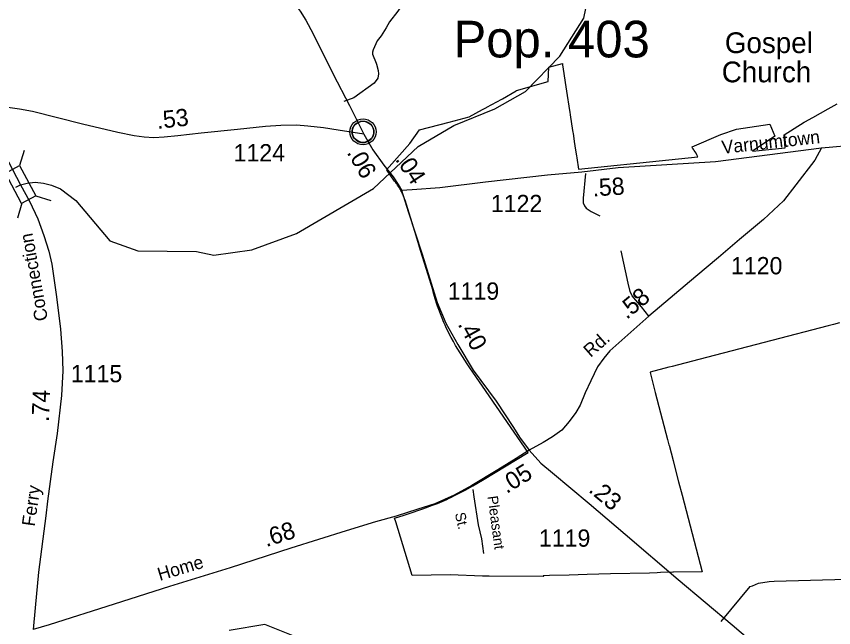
# Model space of a CAD drawing. Extents: x 2104537 to 2336408, y 34176 to 229611.
# Drawn here: x 2224131 to 2230039, y 67166 to 71587 of the extents above; entities that cross this region are included whole.
import ezdxf

# ---------------------------------------------------------------- set-up
doc = ezdxf.new("R2010")
doc.units = 0
for name, color, linetype in [('Exist Boundary Political City Limit New', 7, 'Continuous'), ('Exist Civil Demographics City Label', 7, 'Continuous'), ('Exist Civil Demographics Community CELL', 7, 'Continuous'), ('Exist Cultural Church Label', 7, 'Continuous'), ('Exist Hydrographic Misc Water Feature', 7, 'Continuous'), ('Exist Road Non-System Type 51', 7, 'Continuous'), ('Exist Road Non-System Type 51 Label', 7, 'Continuous'), ('Exist Road Secondary Mileage Hundredths English Label', 7, 'Continuous'), ('Exist Road Secondary Structure Standard Bridge CELL', 7, 'Continuous'), ('Exist Road Secondary Type 51 Attributed', 7, 'Continuous'), ('Exist Road Secondary Type 51 Label', 7, 'Continuous'), ('Exist Road Secondary Type 51 Number Label', 7, 'Continuous'), ('Map Preparation Boundary City Limit Buffer Line', 7, 'Continuous')]:
    doc.layers.add(name, color=color, linetype=linetype)

msp = doc.modelspace()

# ---------------------------------------------------------------- linework, layer by layer
at = {"layer": 'Exist Boundary Political City Limit New'}
for points in [[(2227156.2, 69550.7), (2227153.5, 69560.1), (2227147, 69583.9), (2227141, 69607.9), (2227095.2, 69756.1), (2227052.8, 69893.6), (2227020, 70000), (2226940.8, 70258), (2226938, 70266.1), (2226935.2, 70273.2), (2226932.8, 70280.2), (2226930, 70287.1), (2226927, 70294), (2226924, 70300.8), (2226920.8, 70307.6), (2226917.5, 70314.3), (2226914.2, 70321), (2226910.8, 70327.6), (2226907, 70334.1), (2226903.2, 70340.6), (2226899.5, 70347), (2226895.5, 70353.4), (2226891.5, 70359.7), (2226887.2, 70365.9), (2226883, 70372), (2226878.5, 70378.1), (2226874, 70384), (2226869.5, 70389.9), (2226864.8, 70395.7), (2226810.8, 70471.3), (2226807.2, 70475.7), (2226827, 70497.9), (2226976, 70666.6), (2227046, 70766.1), (2227258.5, 70821.9), (2227403.8, 70860), (2227500, 70912.6), (2227529.8, 70928.7), (2227531.5, 70929.6), (2227639.5, 70987.6), (2227644, 70990.1), (2227744, 71049.2), (2227746.2, 71050.6), (2227975.2, 71115.2), (2227980.5, 71218.7), (2228078.2, 71244.7), (2228079.8, 71234.2), (2228081.8, 71221.8), (2228099, 71107.5), (2228108.2, 71046.2), (2228129.8, 70904.8), (2228131.5, 70893.8), (2228134.2, 70875.4), (2228151.5, 70760.7), (2228153.2, 70749.8), (2228154.8, 70739.4), (2228166.2, 70664.1), (2228168, 70653.2), (2228168.5, 70649), (2228179.2, 70578.8), (2228181.5, 70563.8), (2228193.8, 70482.6), (2228846.2, 70549.5), (2229057, 70570.9), (2229050.8, 70584.3), (2229043.8, 70596.5), (2229037.5, 70606.9), (2229031.2, 70615.7), (2229027.2, 70621.1), (2229022.8, 70628.4), (2229019.5, 70634.1), (2229015.2, 70642.2), (2229224.2, 70733.2), (2229336.2, 70771.1), (2229578, 70807.9), (2229613.8, 70719.4), (2229452.5, 70611.2), (2229689.2, 70635.3), (2229680, 70730.6), (2229825.5, 70820.6), (2229829.2, 70822.9), (2229888.5, 70856.3), (2230000, 70918.3), (2230064, 70953.3)], [(2230081, 69370.2), (2230037.5, 69359), (2230000, 69349.3), (2229592.5, 69243), (2229063.5, 69105), (2228870.2, 69054.6), (2228849, 69049), (2228847.5, 69048.6), (2228711.2, 69013.1), (2228711.5, 69011.8), (2228749.5, 68865.7), (2228838, 68527.3), (2228848.2, 68488.3), (2228848.5, 68486.4), (2228878, 68373.5), (2228878.2, 68372.7), (2228918.2, 68219.2), (2228943.2, 68124.2), (2229001, 67902.9), (2229088, 67568.9), (2228880.2, 67566.3), (2228877, 67566.2), (2228788.2, 67563.6), (2228761.8, 67562.2), (2228707.5, 67560.8), (2228426, 67553.7), (2228258, 67549.5), (2228128, 67546.2), (2227985.8, 67542.6), (2227940.2, 67541.5), (2227940.5, 67534.4), (2227548.2, 67538.8), (2227500, 67538.4), (2227267.5, 67546.4), (2226993, 67543.5), (2226925, 67763.9), (2226873.8, 67930.3), (2226865.5, 67956.6), (2226935.5, 67980), (2226971.5, 67992), (2227069.2, 68025.3), (2227139.2, 68050.9), (2227174.5, 68063.8), (2227192, 68070.7), (2227209.2, 68078), (2227226.5, 68085.6), (2227243.8, 68093.4), (2227260.8, 68101.6), (2227277.5, 68110), (2227294.2, 68118.8), (2227375.5, 68160.7), (2227430.5, 68190.5), (2227500, 68232), (2227829.5, 68431.7), (2227500, 68911.9), (2227410, 69043.5), (2227389.2, 69073.4), (2227371.8, 69099.6), (2227354.8, 69126.1), (2227338.2, 69153), (2227322, 69180), (2227306.5, 69207.4), (2227291.2, 69235), (2227275, 69264), (2227263.2, 69285.7), (2227252, 69307.6), (2227241, 69329.7), (2227230.5, 69352.1), (2227221.5, 69371.7), (2227183.8, 69466.2), (2227175.5, 69489.5), (2227156.2, 69550.7)]]:
    msp.add_lwpolyline(points, dxfattribs=at)
at = {"layer": 'Exist Civil Demographics Community CELL'}
msp.add_lwpolyline([(2226559.3, 70763.8), (2226560.3, 70769.4), (2226562, 70776), (2226565, 70783.2), (2226567.9, 70788.9), (2226571.2, 70794.6), (2226575, 70799.8), (2226578.9, 70804.1), (2226583.5, 70808.7), (2226589.1, 70813.3), (2226594.5, 70817), (2226599.4, 70819.8), (2226604.4, 70822.3), (2226609.9, 70824.6), (2226615.5, 70826.4), (2226619.8, 70827.6), (2226624.7, 70828.3), (2226628.8, 70829), (2226635.2, 70829.3), (2226639.6, 70829.2), (2226645.3, 70828.9), (2226650.2, 70828.2), (2226655.1, 70827.2), (2226660.1, 70825.8), (2226665.3, 70823.9), (2226671.9, 70820.9), (2226678.2, 70817.4), (2226683.2, 70813.9), (2226688.4, 70809.9), (2226691.7, 70806.7), (2226695.8, 70802.4), (2226699.7, 70797.7), (2226702.8, 70793.1), (2226705.9, 70788.1), (2226708.4, 70782.9), (2226710.4, 70777.9), (2226712, 70772.9), (2226713.2, 70768.3), (2226714.3, 70762.2), (2226715, 70757.5), (2226715.2, 70751.5), (2226715, 70745.8), (2226714.5, 70740.1), (2226713.5, 70734.6), (2226711.9, 70728.4), (2226710, 70722.6), (2226707.7, 70717.5), (2226704.6, 70711.5), (2226701.3, 70706.2), (2226697.8, 70701.5), (2226693.6, 70696.8), (2226688.3, 70691.8), (2226683.3, 70687.7), (2226678.3, 70684.2), (2226674, 70681.7), (2226667.1, 70678.5), (2226660, 70675.8), (2226654, 70674.3), (2226647.4, 70673), (2226643, 70672.5), (2226638.5, 70672.3), (2226632.9, 70672.3), (2226628.7, 70672.7), (2226623, 70673.4), (2226617.1, 70674.7), (2226612.5, 70676), (2226607.3, 70677.9), (2226602.8, 70679.9), (2226598.8, 70682.1), (2226592, 70686.2), (2226586.5, 70690.5), (2226581.5, 70695), (2226577.1, 70699.8), (2226573.9, 70703.8), (2226570.9, 70708), (2226566.8, 70715.1), (2226565.1, 70718.6), (2226563.4, 70722.6), (2226560.8, 70730.8), (2226559.3, 70737.9), (2226558.6, 70743), (2226558.2, 70749.4), (2226558.2, 70754), (2226558.7, 70760.5)], close=True, dxfattribs=at)
msp.add_lwpolyline([(2226559.3, 70763.8), (2226560.3, 70769.4), (2226562, 70776), (2226565, 70783.2), (2226567.9, 70788.9), (2226571.2, 70794.6), (2226575, 70799.8), (2226578.9, 70804.1), (2226583.5, 70808.7), (2226589.1, 70813.3), (2226594.5, 70817), (2226599.4, 70819.8), (2226604.4, 70822.3), (2226609.9, 70824.6), (2226615.5, 70826.4), (2226619.8, 70827.6), (2226624.7, 70828.3), (2226628.8, 70829), (2226635.2, 70829.3), (2226639.6, 70829.2), (2226645.3, 70828.9), (2226650.2, 70828.2), (2226655.1, 70827.2), (2226660.1, 70825.8), (2226665.3, 70823.9), (2226671.9, 70820.9), (2226678.2, 70817.4), (2226683.2, 70813.9), (2226688.4, 70809.9), (2226691.7, 70806.7), (2226695.8, 70802.4), (2226699.7, 70797.7), (2226702.8, 70793.1), (2226705.9, 70788.1), (2226708.4, 70782.9), (2226710.4, 70777.9), (2226712, 70772.9), (2226713.2, 70768.3), (2226714.3, 70762.2), (2226715, 70757.5), (2226715.2, 70751.5), (2226715, 70745.8), (2226714.5, 70740.1), (2226713.5, 70734.6), (2226711.9, 70728.4), (2226710, 70722.6), (2226707.7, 70717.5), (2226704.6, 70711.5), (2226701.3, 70706.2), (2226697.8, 70701.5), (2226693.6, 70696.8), (2226688.3, 70691.8), (2226683.3, 70687.7), (2226678.3, 70684.2), (2226674, 70681.7), (2226667.1, 70678.5), (2226660, 70675.8), (2226654, 70674.3), (2226647.4, 70673), (2226643, 70672.5), (2226638.5, 70672.3), (2226632.9, 70672.3), (2226628.7, 70672.7), (2226623, 70673.4), (2226617.1, 70674.7), (2226612.5, 70676), (2226607.3, 70677.9), (2226602.8, 70679.9), (2226598.8, 70682.1), (2226592, 70686.2), (2226586.5, 70690.5), (2226581.5, 70695), (2226577.1, 70699.8), (2226573.9, 70703.8), (2226570.9, 70708), (2226566.8, 70715.1), (2226565.1, 70718.6), (2226563.4, 70722.6), (2226560.8, 70730.8), (2226559.3, 70737.9), (2226558.6, 70743), (2226558.2, 70749.4), (2226558.2, 70754), (2226558.7, 70760.5)], close=True, dxfattribs=at)
for centre, radius in [((2226636.9, 70751.4), 94.3), ((2226636.9, 70751.4), 94.3), ((2226636.6, 70751.7), 76.7), ((2226636.6, 70751.7), 76.7)]:
    msp.add_circle(centre, radius, dxfattribs=at)
at = {"layer": 'Exist Hydrographic Misc Water Feature'}
for points in [[(2227589.3, 70917), (2227812.4, 71043.3), (2228059.2, 71297.7), (2228232.3, 71573.3), (2228296.3, 71880.4), (2228311.2, 72139.3), (2228392.2, 72475.7), (2228438.4, 72881.5), (2228568.4, 73282.6), (2228715.2, 73650.4), (2228872.3, 73854.1), (2228879.2, 73952.4), (2228961.3, 74111.5), (2229085.3, 74286.3), (2229251.2, 74398), (2229708.3, 74566.3), (2229807.3, 74643.1)], [(2224128.1, 70351.7), (2224162.5, 70369.4), (2224209.1, 70380.6), (2224268.1, 70386.4), (2224327.1, 70380.6), (2224386.1, 70365.6), (2224449.7, 70340.1), (2224561.9, 70255.6), (2224808.1, 69962.8), (2225008.3, 69890), (2225433.3, 69885.1), (2225558.2, 69859.8), (2225833.2, 69897.1), (2226157.2, 70015.5), (2226713.3, 70342.7), (2227036.2, 70644.9), (2227293.4, 70797.4), (2227589.3, 70917)], [(2226252.3, 67057.9), (2225927.3, 67188.8), (2225669.4, 67144.6)]]:
    msp.add_lwpolyline(points, dxfattribs=at)
at = {"layer": 'Exist Road Non-System Type 51'}
msp.add_line((2227430.9, 68165), (2227438.9, 68111.4), dxfattribs=at)
for points in [[(2227329.7, 71976.4), (2227105.2, 71938.4), (2227031.7, 71920.5), (2227019.8, 71912.5), (2226993.9, 71879.9), (2226987.1, 71867.2), (2226966.7, 71811.8), (2226939.9, 71714.6), (2226922, 71675.5), (2226889.6, 71624.7), (2226827.7, 71546.8), (2226803.6, 71504.6), (2226767.7, 71446.6), (2226739.8, 71410.7), (2226709.6, 71344.7), (2226705.7, 71328.7), (2226705.8, 71312.9), (2226731.7, 71248.8), (2226733.9, 71240.4)], [(2226733.9, 71240.4), (2226745.8, 71194.1), (2226749.6, 71170.7), (2226743.8, 71140.6), (2226717.8, 71104.7), (2226569.8, 70997), (2226499.4, 70971.1)], [(2228244.2, 70451.3), (2228227.6, 70271.2), (2228228, 70239.1), (2228238, 70215.3), (2228250.1, 70199.3), (2228286.4, 70175.6), (2228348.5, 70144.2)], [(2228702.3, 69419.3), (2228649.8, 69486.9), (2228581.1, 69566.3), (2228568.9, 69596.1), (2228552.4, 69658.1), (2228502.7, 69891.6)], [(2227438.9, 68111.4), (2227469.2, 67908.7), (2227492.8, 67806.9), (2227506.9, 67700.9)], [(2229226.3, 67209.9), (2229434.3, 67463.7), (2229452.1, 67467.7), (2229496, 67486.2), (2229571.7, 67498.8), (2229609.8, 67501), (2230133.4, 67517.2), (2230205.5, 67528), (2230449, 67585.9), (2230724.6, 67620), (2230780.4, 67624.5), (2230872.4, 67645.4), (2230894.2, 67653.5), (2230971.7, 67708.1), (2231104.9, 67811.2), (2231170.6, 67867.6), (2231309.2, 68010.6), (2231325, 68034.9), (2231360.7, 68079.2), (2231388.4, 68123.3), (2231394.2, 68131.3)]]:
    msp.add_lwpolyline(points, dxfattribs=at)
at = {"layer": 'Exist Road Secondary Structure Standard Bridge CELL'}
for p, q in [((2224187.4, 70616), (2224154.6, 70507.6)), ((2224271.2, 70288.9), (2224379.5, 70256.1)), ((2224171.4, 70235.4), (2224138.7, 70127.1))]:
    msp.add_line(p, q, dxfattribs=at)
msp.add_lwpolyline([(2224154.6, 70507.6), (2224271.7, 70289.1), (2224169.6, 70234.4), (2224052.6, 70452.9)], close=True, dxfattribs=at)
at = {"layer": 'Exist Road Secondary Type 51 Attributed'}
for points in [[(2224680.9, 72617.5), (2224818.2, 72544.8), (2225145.1, 72368), (2225489.7, 72178.8), (2225636.4, 72095.7), (2225731.8, 72044.4), (2225814.9, 71989.6), (2225892.6, 71931.3), (2225975.7, 71858.8), (2226057, 71782.8), (2226125.9, 71701.5), (2226182.4, 71623.7), (2226223.1, 71558.2), (2226276.1, 71459.2), (2226422.1, 71168.4), (2226538.7, 70942.1), (2226641.9, 70735.7)], [(2223859.5, 70948.7), (2223982.5, 70705.9), (2224161.6, 70369.2)], [(2226641.9, 70735.7), (2226457.4, 70763.6), (2226351.6, 70781.2), (2226238.5, 70793.6), (2226155.4, 70798.9), (2226044.1, 70797.2), (2225931, 70790.1), (2225729.5, 70768.9), (2225466.2, 70742.3), (2225298.7, 70722.7), (2225199.7, 70712.1), (2225125.5, 70708.6), (2225054.8, 70713.9), (2224984.1, 70722.7), (2224864.8, 70745.7), (2224610.4, 70805.8), (2224249.3, 70897.7), (2224153.9, 70915.4), (2223964.8, 70941.9), (2223859.5, 70948.7)], [(2226641.9, 70735.7), (2226708.1, 70621.2), (2226787, 70509.3), (2226854.2, 70425.6), (2226890.7, 70370.2), (2226915.4, 70330.1)], [(2229950.5, 70635.1), (2230222.1, 70659.3), (2230528.1, 70704.9), (2230575, 70711.4), (2230617.1, 70722.7), (2230665, 70737.9)], [(2226915.4, 70330.1), (2226992, 70334.8), (2227191.1, 70349), (2227521.2, 70388.8), (2227970, 70440), (2228219.2, 70463), (2228480.7, 70493.1), (2229185.1, 70536.9), (2229950.5, 70635.1)], [(2229950.5, 70635.1), (2229902.1, 70546.3), (2229766.3, 70368.3), (2229676.9, 70253), (2229531.3, 70117.1), (2229359, 69973.8), (2229206.2, 69842.8), (2229042.1, 69704.1), (2228702.3, 69419.3), (2228420, 69168.7), (2228378, 69113.7), (2228332.7, 69052.2), (2228284.2, 68950.3), (2228242.1, 68862.9), (2228206.5, 68775.5), (2228175.8, 68720.5), (2228127.3, 68655.7), (2228073.9, 68594.2), (2228005.9, 68545.7), (2227939.6, 68505.2), (2227836.9, 68448.6)], [(2224161.6, 70369.2), (2224226.4, 70249.8), (2224287, 70121.4), (2224331.2, 70001.2), (2224366.5, 69888.1), (2224387.7, 69794.4), (2224421.3, 69558.4), (2224449.6, 69323.2), (2224461.9, 69162.3), (2224467.2, 69023.4), (2224458.4, 68844.8), (2224426.6, 68570.8), (2224394.8, 68363.9), (2224356.1, 68080.4), (2224344.4, 67974), (2224292, 67566), (2224267.2, 67308.1), (2224252.3, 67152.6)], [(2226915.4, 70330.1), (2226964.5, 70174.7), (2227065.2, 69867), (2227174, 69517), (2227236.1, 69366.7), (2227321.3, 69212.5), (2227434, 69028.3), (2227599.7, 68802.7), (2227723.9, 68614), (2227767.6, 68542.6), (2227836.9, 68448.6)], [(2227836.9, 68448.6), (2227744.2, 68389.3), (2227611.1, 68306.8), (2227422.6, 68192.5), (2227295.7, 68123.8), (2227156.4, 68061.7), (2227033.7, 68023.1), (2226877.2, 67972.5), (2226727.7, 67931), (2226516, 67866.6), (2226115.6, 67740.8), (2225676.5, 67598.8), (2225237.3, 67463.3), (2224837.5, 67334.3), (2224367.8, 67185.7), (2224252.3, 67152.6)], [(2227836.9, 68448.6), (2227921.3, 68356.3), (2228006.9, 68285.5), (2228271.5, 68064.5), (2228531.5, 67841.3), (2228915.7, 67514.4), (2229304.6, 67185.2), (2229760.1, 66798.5), (2230047.7, 66556.8), (2230190.4, 66437.1), (2230282.4, 66349.7), (2230342.2, 66280.6), (2230392.9, 66204.7), (2230445.8, 66098.8), (2230487.2, 65976.8), (2230547, 65725.9), (2230625.2, 65458.9), (2230749.5, 65081.4), (2230892.1, 64613.4), (2231241.9, 63437.2)]]:
    msp.add_lwpolyline(points, dxfattribs=at)
at = {"layer": 'Map Preparation Boundary City Limit Buffer Line'}
for points in [[(2227156.2, 69550.7), (2227153.5, 69560.1), (2227147, 69583.9), (2227141, 69607.9), (2227095.2, 69756.1), (2227052.8, 69893.6), (2227020, 70000), (2226940.8, 70258), (2226938, 70266.1), (2226935.2, 70273.2), (2226932.8, 70280.2), (2226930, 70287.1), (2226927, 70294), (2226924, 70300.8), (2226920.8, 70307.6), (2226917.5, 70314.3), (2226914.2, 70321), (2226910.8, 70327.6), (2226907, 70334.1), (2226903.2, 70340.6), (2226899.5, 70347), (2226895.5, 70353.4), (2226891.5, 70359.7), (2226887.2, 70365.9), (2226883, 70372), (2226878.5, 70378.1), (2226874, 70384), (2226869.5, 70389.9), (2226864.8, 70395.7), (2226810.8, 70471.3), (2226807.2, 70475.7), (2226827, 70497.9), (2226976, 70666.6), (2227046, 70766.1), (2227258.5, 70821.9), (2227403.8, 70860), (2227500, 70912.6), (2227529.8, 70928.7), (2227531.5, 70929.6), (2227639.5, 70987.6), (2227644, 70990.1), (2227744, 71049.2), (2227746.2, 71050.6), (2227975.2, 71115.2), (2227980.5, 71218.7), (2228078.2, 71244.7), (2228079.8, 71234.2), (2228081.8, 71221.8), (2228099, 71107.5), (2228108.2, 71046.2), (2228129.8, 70904.8), (2228131.5, 70893.8), (2228134.2, 70875.4), (2228151.5, 70760.7), (2228153.2, 70749.8), (2228154.8, 70739.4), (2228166.2, 70664.1), (2228168, 70653.2), (2228168.5, 70649), (2228179.2, 70578.8), (2228181.5, 70563.8), (2228193.8, 70482.6), (2228846.2, 70549.5), (2229057, 70570.9), (2229050.8, 70584.3), (2229043.8, 70596.5), (2229037.5, 70606.9), (2229031.2, 70615.7), (2229027.2, 70621.1), (2229022.8, 70628.4), (2229019.5, 70634.1), (2229015.2, 70642.2), (2229224.2, 70733.2), (2229336.2, 70771.1), (2229578, 70807.9), (2229613.8, 70719.4), (2229452.5, 70611.2), (2229689.2, 70635.3), (2229680, 70730.6), (2229825.5, 70820.6), (2229829.2, 70822.9), (2229888.5, 70856.3), (2230000, 70918.3), (2230064, 70953.3)], [(2230081, 69370.2), (2230037.5, 69359), (2230000, 69349.3), (2229592.5, 69243), (2229063.5, 69105), (2228870.2, 69054.6), (2228849, 69049), (2228847.5, 69048.6), (2228711.2, 69013.1), (2228711.5, 69011.8), (2228749.5, 68865.7), (2228838, 68527.3), (2228848.2, 68488.3), (2228848.5, 68486.4), (2228878, 68373.5), (2228878.2, 68372.7), (2228918.2, 68219.2), (2228943.2, 68124.2), (2229001, 67902.9), (2229088, 67568.9), (2228880.2, 67566.3), (2228877, 67566.2), (2228788.2, 67563.6), (2228761.8, 67562.2), (2228707.5, 67560.8), (2228426, 67553.7), (2228258, 67549.5), (2228128, 67546.2), (2227985.8, 67542.6), (2227940.2, 67541.5), (2227940.5, 67534.4), (2227548.2, 67538.8), (2227500, 67538.4), (2227267.5, 67546.4), (2226993, 67543.5), (2226925, 67763.9), (2226873.8, 67930.3), (2226865.5, 67956.6), (2226935.5, 67980), (2226971.5, 67992), (2227069.2, 68025.3), (2227139.2, 68050.9), (2227174.5, 68063.8), (2227192, 68070.7), (2227209.2, 68078), (2227226.5, 68085.6), (2227243.8, 68093.4), (2227260.8, 68101.6), (2227277.5, 68110), (2227294.2, 68118.8), (2227375.5, 68160.7), (2227430.5, 68190.5), (2227500, 68232), (2227829.5, 68431.7), (2227500, 68911.9), (2227410, 69043.5), (2227389.2, 69073.4), (2227371.8, 69099.6), (2227354.8, 69126.1), (2227338.2, 69153), (2227322, 69180), (2227306.5, 69207.4), (2227291.2, 69235), (2227275, 69264), (2227263.2, 69285.7), (2227252, 69307.6), (2227241, 69329.7), (2227230.5, 69352.1), (2227221.5, 69371.7), (2227183.8, 69466.2), (2227175.5, 69489.5), (2227156.2, 69550.7)]]:
    msp.add_lwpolyline(points, dxfattribs=at)

# ---------------------------------------------------------------- texts
at = {"layer": 'Exist Civil Demographics City Label'}
msp.add_text('Pop. 403', height=265, rotation=359.9999, dxfattribs=at).set_placement((2227290.9, 71289.8))
at = {"layer": 'Exist Cultural Church Label'}
for s, p in [('Gospel', (2229252.4, 71321)), ('Church', (2229230, 71109.8))]:
    msp.add_text(s, height=150, dxfattribs=at).set_placement(p)
at = {"layer": 'Exist Road Non-System Type 51 Label'}
for s, rotation, p in [('Pleasant', 277.55081, (2227536.7, 68114.5)), ('St.', 283.06444, (2227300.1, 67990.4))]:
    msp.add_text(s, height=75, rotation=rotation, dxfattribs=at).set_placement(p)
at = {"layer": 'Exist Road Secondary Mileage Hundredths English Label'}
for s, rotation, p in [('.53', 6.11834, (2225150.9, 70772.6)), ('.06', 300.06139, (2226516.8, 70602.1)), ('.04', 303.39641, (2226866.2, 70552.4)), ('.58', 3.56094, (2228298.8, 70284.2)), ('.58', 39.96737, (2228543.2, 69390.2)), ('.40', 298.89848, (2227319, 69360.4)), ('.74', 88.14262, (2224367, 68652.2)), ('.05', 31.78839, (2227674.8, 68131.2)), ('.23', 320.13292, (2228260.7, 68153)), ('.68', 17.92773, (2225937.4, 67747.3))]:
    msp.add_text(s, height=125, rotation=rotation, dxfattribs=at).set_placement(p)
at = {"layer": 'Exist Road Secondary Type 51 Label'}
for s, rotation, p in [('Varnumtown', 6.32533, (2229234.8, 70591.9)), ('Connection', 100.0844, (2224360.3, 69391.6)), ('Rd.', 41.23753, (2228281.7, 69116)), ('Ferry', 81.97218, (2224264, 67894.4)), ('Home', 16.70913, (2225168, 67503.2))]:
    msp.add_text(s, height=95, rotation=rotation, dxfattribs=at).set_placement(p)
at = {"layer": 'Exist Road Secondary Type 51 Number Label'}
for s, p in [('1124', (2225701.4, 70537.8)), ('1122', (2227560.8, 70170.7)), ('1120', (2229296.3, 69721)), ('1119', (2227249.5, 69537.4)), ('1115', (2224524.9, 68940.5)), ('1119', (2227908.3, 67751))]:
    msp.add_text(s, height=125, dxfattribs=at).set_placement(p)

doc.saveas('drawing.dxf')
